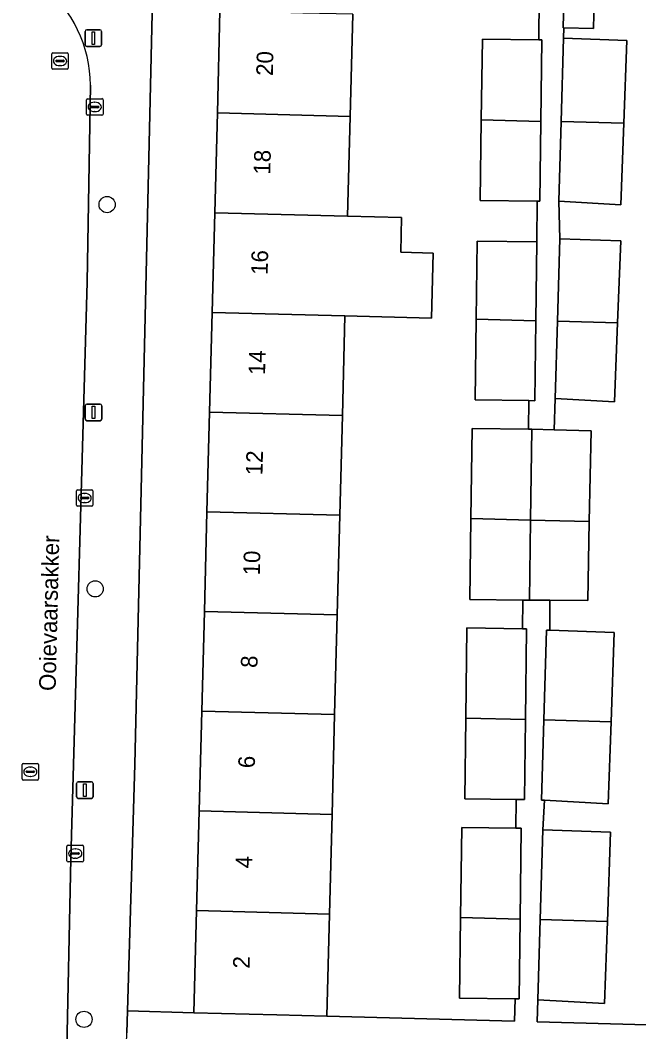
# Model space of a CAD drawing. Extents: x 162026 to 163502, y 387295 to 388169.
# Drawn here: x 162828.2 to 162865.5, y 387805 to 387866 of the extents above; entities that cross this region are included whole.
import ezdxf

# ---------------------------------------------------------------- set-up
doc = ezdxf.new("R2010")
doc.units = 0
for name, color, linetype in [('IMGEO_Boom', 7, 'Continuous'), ('IMGEO_Erf', 7, 'Continuous'), ('IMGEO_Kolk', 7, 'Continuous'), ('IMGEO_Lichtmast', 7, 'Continuous'), ('IMGEO_Openbare_ruimte_label', 7, 'Continuous'), ('IMGEO_Pand', 7, 'Continuous'), ('IMGEO_Pand_nummerreeks', 7, 'Continuous'), ('IMGEO_Rijbaan_lokaal_open', 7, 'Continuous'), ('IMGEO_Rioolput', 7, 'Continuous'), ('IMGEO_Voetpad_open', 7, 'Continuous')]:
    doc.layers.add(name, color=color, linetype=linetype)

msp = doc.modelspace()

# ---------------------------------------------------------------- linework, layer by layer
at = {"layer": 'IMGEO_Boom'}
for centre in [(162833.437, 387854.872), (162832.718, 387831.723), (162832.045, 387805.792)]:
    msp.add_circle(centre, 0.489, dxfattribs=at)
at = {"layer": 'IMGEO_Erf'}
for points in [[(162836.227, 387869.891), (162835.105, 387821.141), (162834.655, 387806.307), (162838.666, 387806.185), (162838.826, 387812.341), (162838.982, 387818.347), (162839.138, 387824.353), (162839.294, 387830.359), (162839.451, 387836.365), (162839.607, 387842.371), (162839.763, 387848.377), (162839.919, 387854.383), (162840.075, 387860.389), (162840.235, 387866.538)], [(162848.235, 387866.33), (162848.075, 387860.181), (162847.919, 387854.175), (162851.174, 387854.09), (162851.12, 387851.996), (162853.065, 387851.946), (162852.964, 387848.034), (162847.763, 387848.169), (162847.607, 387842.163), (162847.451, 387836.157), (162847.294, 387830.151), (162847.138, 387824.145), (162846.982, 387818.139), (162846.826, 387812.133), (162846.666, 387805.977), (162857.978, 387805.675), (162858.014, 387807.023), (162854.664, 387807.065), (162854.725, 387811.928), (162854.794, 387817.354), (162858.051, 387817.312), (162858.073, 387819.038), (162854.976, 387819.077), (162855.037, 387823.94), (162855.106, 387829.366), (162858.455, 387829.323), (162858.477, 387831.049), (162855.289, 387831.089), (162855.35, 387835.952), (162855.419, 387841.378), (162858.813, 387841.334), (162858.835, 387843.06), (162855.601, 387843.101), (162855.662, 387847.964), (162855.722, 387852.671), (162859.311, 387852.625), (162859.342, 387855.07), (162855.913, 387855.113), (162855.974, 387859.976), (162856.036, 387864.833), (162859.447, 387864.789), (162859.452, 387867.358)], [(162862.779, 387867.158), (162862.731, 387865.473), (162860.943, 387865.524), (162860.925, 387864.901), (162864.729, 387864.762), (162864.549, 387859.768), (162864.372, 387854.862), (162860.64, 387855.07), (162860.696, 387852.814), (162864.368, 387852.68), (162864.175, 387847.753), (162863.988, 387842.995), (162860.417, 387843.194), (162860.371, 387841.299), (162862.588, 387841.246), (162862.479, 387835.777), (162862.385, 387831.012), (162860.11, 387831.033), (162860.093, 387829.232), (162863.98, 387829.091), (162863.787, 387823.715), (162863.609, 387818.774), (162859.773, 387818.986), (162859.675, 387817.215), (162863.758, 387817.067), (162863.564, 387811.695), (162863.386, 387806.749), (162859.378, 387806.972), (162859.342, 387805.638), (162870.384, 387805.343)]]:
    msp.add_lwpolyline(points, dxfattribs=at)
at = {"layer": 'IMGEO_Kolk'}
for p, q in [((162832.19, 387860.324), (162832.19, 387861.176)), ((162832.265, 387861.25), (162833.117, 387861.25)), ((162832.678, 387861.03), (162832.703, 387861.03)), ((162833.191, 387861.176), (162833.191, 387860.324)), ((162832.449, 387860.744), (162832.449, 387860.756)), ((162832.887, 387860.707), (162832.489, 387860.707)), ((162832.492, 387860.793), (162832.89, 387860.793)), ((162832.701, 387860.47), (162832.676, 387860.47)), ((162832.933, 387860.756), (162832.933, 387860.744)), ((162833.117, 387860.25), (162832.265, 387860.25)), ((162831.584, 387836.769), (162831.584, 387837.621)), ((162831.659, 387837.695), (162832.511, 387837.695)), ((162831.843, 387837.189), (162831.843, 387837.201)), ((162831.886, 387837.238), (162832.284, 387837.238)), ((162832.072, 387837.475), (162832.097, 387837.475)), ((162832.327, 387837.201), (162832.327, 387837.189)), ((162832.585, 387837.621), (162832.585, 387836.769)), ((162832.511, 387836.695), (162831.659, 387836.695)), ((162832.281, 387837.152), (162831.883, 387837.152)), ((162832.095, 387836.915), (162832.07, 387836.915)), ((162831.016, 387815.35), (162831.016, 387816.202)), ((162831.091, 387816.276), (162831.943, 387816.276)), ((162831.504, 387816.056), (162831.529, 387816.056)), ((162832.017, 387816.202), (162832.017, 387815.35)), ((162831.943, 387815.276), (162831.091, 387815.276)), ((162831.275, 387815.77), (162831.275, 387815.782)), ((162831.713, 387815.733), (162831.315, 387815.733)), ((162831.318, 387815.819), (162831.716, 387815.819)), ((162831.527, 387815.496), (162831.502, 387815.496)), ((162831.759, 387815.782), (162831.759, 387815.77))]:
    msp.add_line(p, q, dxfattribs=at)
for points in [[(162832.19, 387860.324), (162832.19, 387861.176)], [(162832.265, 387861.25), (162833.117, 387861.25)], [(162833.191, 387861.176), (162833.191, 387860.324)], [(162833.117, 387860.25), (162832.265, 387860.25)], [(162831.584, 387836.769), (162831.584, 387837.621)], [(162831.659, 387837.695), (162832.511, 387837.695)], [(162832.585, 387837.621), (162832.585, 387836.769)], [(162832.511, 387836.695), (162831.659, 387836.695)], [(162831.016, 387815.35), (162831.016, 387816.202)], [(162831.091, 387816.276), (162831.943, 387816.276)], [(162832.017, 387816.202), (162832.017, 387815.35)], [(162831.943, 387815.276), (162831.091, 387815.276)]]:
    msp.add_lwpolyline(points, dxfattribs=at)
for centre, radius, start, end in [((162832.267, 387861.174), 0.0765, 91.55205, 178.44795), ((162832.267, 387861.174), 0.0765, 91.55205, 178.44795), ((162833.115, 387861.174), 0.0765, 1.55205, 88.44795), ((162833.115, 387861.174), 0.0765, 1.55205, 88.44795), ((162832.489, 387860.753), 0.0403, 85.87752, 175.75265), ((162832.486, 387860.743), 0.0366, 178.93798, 274.71019), ((162832.89, 387860.75), 0.043, 264.86636, 352.45326), ((162832.894, 387860.755), 0.0386, 1.73085, 96.63898), ((162832.267, 387860.326), 0.0765, 181.55205, 268.44795), ((162832.267, 387860.326), 0.0765, 181.55205, 268.44795), ((162833.115, 387860.326), 0.0765, 271.55205, 358.44795), ((162833.115, 387860.326), 0.0765, 271.55205, 358.44795), ((162831.661, 387837.619), 0.0765, 91.55205, 178.44795), ((162831.661, 387837.619), 0.0765, 91.55205, 178.44795), ((162831.883, 387837.198), 0.0403, 85.87752, 175.75265), ((162831.88, 387837.188), 0.0366, 178.93798, 274.71019), ((162832.284, 387837.195), 0.043, 264.86636, 352.45326), ((162832.288, 387837.2), 0.0386, 1.73085, 96.63898), ((162832.509, 387837.619), 0.0765, 1.55205, 88.44795), ((162832.509, 387837.619), 0.0765, 1.55205, 88.44795), ((162831.661, 387836.771), 0.0765, 181.55205, 268.44795), ((162831.661, 387836.771), 0.0765, 181.55205, 268.44795), ((162832.509, 387836.771), 0.0765, 271.55205, 358.44795), ((162832.509, 387836.771), 0.0765, 271.55205, 358.44795), ((162831.093, 387816.2), 0.0765, 91.55205, 178.44795), ((162831.093, 387816.2), 0.0765, 91.55205, 178.44795), ((162831.941, 387816.2), 0.0765, 1.55205, 88.44795), ((162831.941, 387816.2), 0.0765, 1.55205, 88.44795), ((162831.093, 387815.352), 0.0765, 181.55205, 268.44795), ((162831.093, 387815.352), 0.0765, 181.55205, 268.44795), ((162831.315, 387815.779), 0.0403, 85.87752, 175.75265), ((162831.312, 387815.769), 0.0366, 178.93798, 274.71019), ((162831.716, 387815.776), 0.043, 264.86636, 352.45326), ((162831.72, 387815.781), 0.0386, 1.73085, 96.63898), ((162831.941, 387815.352), 0.0765, 271.55205, 358.44795), ((162831.941, 387815.352), 0.0765, 271.55205, 358.44795)]:
    msp.add_arc(centre, radius, start, end, dxfattribs=at)
for centre, major_axis, ratio, start_param, end_param in [((162832.677, 387860.75), (-0.387, 0.002), 0.722429, 4.712389, 7.853982), ((162832.702, 387860.75), (-0.39, 0.002), 0.717154, 1.570796, 4.712389), ((162832.071, 387837.195), (-0.387, 0.002), 0.722429, 4.712389, 7.853982), ((162832.096, 387837.195), (-0.39, 0.002), 0.717154, 1.570796, 4.712389), ((162831.503, 387815.776), (-0.387, 0.002), 0.722429, 4.712389, 7.853982), ((162831.528, 387815.776), (-0.39, 0.002), 0.717154, 1.570796, 4.712389)]:
    msp.add_ellipse(centre, major_axis=major_axis, ratio=ratio, start_param=start_param, end_param=end_param, dxfattribs=at)
at = {"layer": 'IMGEO_Lichtmast'}
for p, q in [((162832.109, 387864.496), (162832.109, 387865.296)), ((162832.109, 387865.296), (162832.109, 387864.496)), ((162832.209, 387865.396), (162832.999, 387865.396)), ((162832.999, 387865.396), (162832.209, 387865.396)), ((162833.099, 387865.296), (162833.099, 387864.496)), ((162833.099, 387864.496), (162833.099, 387865.296)), ((162832.999, 387864.396), (162832.209, 387864.396)), ((162832.209, 387864.396), (162832.999, 387864.396)), ((162832.122, 387841.954), (162832.122, 387842.754)), ((162832.122, 387842.754), (162832.122, 387841.954)), ((162832.222, 387842.854), (162833.012, 387842.854)), ((162833.012, 387842.854), (162832.222, 387842.854)), ((162833.112, 387842.754), (162833.112, 387841.954)), ((162833.112, 387841.954), (162833.112, 387842.754)), ((162833.012, 387841.854), (162832.222, 387841.854)), ((162832.222, 387841.854), (162833.012, 387841.854)), ((162831.601, 387819.2), (162831.601, 387820)), ((162831.601, 387820), (162831.601, 387819.2)), ((162831.701, 387820.1), (162832.491, 387820.1)), ((162832.491, 387820.1), (162831.701, 387820.1)), ((162832.591, 387820), (162832.591, 387819.2)), ((162832.591, 387819.2), (162832.591, 387820)), ((162832.491, 387819.1), (162831.701, 387819.1)), ((162831.701, 387819.1), (162832.491, 387819.1))]:
    msp.add_line(p, q, dxfattribs=at)
for points in [[(162832.529, 387865.271), (162832.679, 387865.271), (162832.679, 387864.521), (162832.529, 387864.521), (162832.529, 387865.271)], [(162832.542, 387842.729), (162832.692, 387842.729), (162832.692, 387841.979), (162832.542, 387841.979), (162832.542, 387842.729)], [(162832.021, 387819.975), (162832.171, 387819.975), (162832.171, 387819.225), (162832.021, 387819.225), (162832.021, 387819.975)]]:
    msp.add_lwpolyline(points, dxfattribs=at)
for centre, start, end in [((162832.209, 387865.296), 90, 180), ((162832.209, 387865.296), 90, 180), ((162832.999, 387865.296), 0, 90), ((162832.999, 387865.296), 360, 90), ((162832.209, 387864.496), 180, 270), ((162832.209, 387864.496), 180, 270), ((162832.999, 387864.496), 270, 0), ((162832.999, 387864.496), 270, 0), ((162832.222, 387842.754), 90, 180), ((162832.222, 387842.754), 90, 180), ((162833.012, 387842.754), 0, 90), ((162833.012, 387842.754), 360, 90), ((162832.222, 387841.954), 180, 270), ((162832.222, 387841.954), 180, 270), ((162833.012, 387841.954), 270, 0), ((162833.012, 387841.954), 270, 0), ((162831.701, 387820), 90, 180), ((162831.701, 387820), 90, 180), ((162832.491, 387820), 0, 90), ((162832.491, 387820), 360, 90), ((162831.701, 387819.2), 180, 270), ((162831.701, 387819.2), 180, 270), ((162832.491, 387819.2), 270, 0), ((162832.491, 387819.2), 270, 0)]:
    msp.add_arc(centre, 0.1, start, end, dxfattribs=at)
at = {"layer": 'IMGEO_Pand'}
for points in [[(162862.779, 387867.158), (162862.783, 387867.312), (162860.954, 387867.364), (162860.949, 387867.195), (162860.902, 387865.525), (162860.943, 387865.524), (162862.731, 387865.473)], [(162848.075, 387860.181), (162848.235, 387866.33), (162845.234, 387866.408), (162840.235, 387866.538), (162840.075, 387860.389)], [(162859.447, 387864.789), (162856.036, 387864.833), (162855.974, 387859.976), (162859.563, 387859.882), (162859.625, 387864.787)], [(162860.925, 387864.901), (162860.779, 387859.875), (162864.549, 387859.768), (162864.729, 387864.762)], [(162847.919, 387854.175), (162848.075, 387860.181), (162840.075, 387860.389), (162839.919, 387854.383)], [(162859.563, 387859.882), (162855.974, 387859.976), (162855.913, 387855.113), (162859.342, 387855.07), (162859.502, 387855.068)], [(162864.549, 387859.768), (162860.779, 387859.875), (162860.64, 387855.07), (162864.372, 387854.862)], [(162852.964, 387848.034), (162853.065, 387851.946), (162851.12, 387851.996), (162851.174, 387854.09), (162847.919, 387854.175), (162839.919, 387854.383), (162839.763, 387848.377), (162847.763, 387848.169)], [(162859.311, 387852.625), (162855.722, 387852.671), (162855.662, 387847.964), (162859.251, 387847.87)], [(162860.696, 387852.814), (162860.553, 387847.856), (162864.175, 387847.753), (162864.368, 387852.68)], [(162839.763, 387848.377), (162839.607, 387842.371), (162847.607, 387842.163), (162847.763, 387848.169)], [(162859.251, 387847.87), (162855.662, 387847.964), (162855.601, 387843.101), (162858.835, 387843.06), (162859.19, 387843.056)], [(162864.175, 387847.753), (162860.553, 387847.856), (162860.417, 387843.194), (162863.988, 387842.995)], [(162839.607, 387842.371), (162839.451, 387836.365), (162847.451, 387836.157), (162847.607, 387842.163)], [(162859.008, 387841.332), (162858.813, 387841.334), (162855.419, 387841.378), (162855.35, 387835.952), (162858.939, 387835.858)], [(162862.588, 387841.246), (162860.371, 387841.299), (162859.008, 387841.332), (162858.939, 387835.858), (162862.479, 387835.777)], [(162847.294, 387830.151), (162847.451, 387836.157), (162839.451, 387836.365), (162839.294, 387830.359)], [(162858.939, 387835.858), (162855.35, 387835.952), (162855.289, 387831.089), (162858.477, 387831.049), (162858.878, 387831.044)], [(162862.479, 387835.777), (162858.939, 387835.858), (162858.878, 387831.044), (162860.11, 387831.033), (162862.385, 387831.012)], [(162839.294, 387830.359), (162839.138, 387824.353), (162847.138, 387824.145), (162847.294, 387830.151)], [(162858.695, 387829.32), (162858.455, 387829.323), (162855.106, 387829.366), (162855.037, 387823.94), (162858.626, 387823.846)], [(162863.98, 387829.091), (162860.093, 387829.232), (162859.898, 387829.239), (162859.741, 387823.83), (162863.787, 387823.715)], [(162839.138, 387824.353), (162838.982, 387818.347), (162846.982, 387818.139), (162847.138, 387824.145)], [(162858.626, 387823.846), (162855.037, 387823.94), (162854.976, 387819.077), (162858.073, 387819.038), (162858.565, 387819.032)], [(162863.787, 387823.715), (162859.741, 387823.83), (162859.601, 387818.996), (162859.773, 387818.986), (162863.609, 387818.774)], [(162838.982, 387818.347), (162838.826, 387812.341), (162846.826, 387812.133), (162846.982, 387818.139)], [(162858.383, 387817.308), (162858.051, 387817.312), (162854.794, 387817.354), (162854.725, 387811.928), (162858.314, 387811.834)], [(162863.564, 387811.695), (162863.758, 387817.067), (162859.675, 387817.215), (162859.519, 387811.81)], [(162838.826, 387812.341), (162838.666, 387806.185), (162843.665, 387806.055), (162846.666, 387805.977), (162846.826, 387812.133)], [(162858.314, 387811.834), (162854.725, 387811.928), (162854.664, 387807.065), (162858.014, 387807.023), (162858.253, 387807.02)], [(162859.519, 387811.81), (162859.378, 387806.972), (162863.386, 387806.749), (162863.564, 387811.695)]]:
    msp.add_lwpolyline(points, close=True, dxfattribs=at)
at = {"layer": 'IMGEO_Rijbaan_lokaal_open'}
msp.add_lwpolyline([(162824.162, 387812.394), (162823.116, 387772.248), (162830.153, 387772.067), (162830.333, 387779.978), (162830.381, 387782.097), (162830.877, 387799.351), (162830.985, 387803.099), (162831.258, 387815.47), (162832.238, 387850.188), (162832.432, 387862.066)], dxfattribs=at)
msp.add_arc((162824.625, 387862.019), 7.807, 0.34482, 51.0213, dxfattribs=at)
at = {"layer": 'IMGEO_Rioolput'}
for p, q in [((162830.174, 387864.019), (162831.026, 387864.019)), ((162830.099, 387863.093), (162830.099, 387863.945)), ((162830.358, 387863.513), (162830.358, 387863.525)), ((162830.796, 387863.476), (162830.398, 387863.476)), ((162830.401, 387863.562), (162830.799, 387863.562)), ((162830.587, 387863.799), (162830.612, 387863.799)), ((162830.842, 387863.525), (162830.842, 387863.513)), ((162831.1, 387863.945), (162831.1, 387863.093)), ((162831.026, 387863.019), (162830.174, 387863.019)), ((162830.61, 387863.239), (162830.585, 387863.239)), ((162828.311, 387820.281), (162828.311, 387821.133)), ((162828.386, 387821.207), (162829.238, 387821.207)), ((162828.613, 387820.75), (162829.011, 387820.75)), ((162828.799, 387820.987), (162828.824, 387820.987)), ((162829.312, 387821.133), (162829.312, 387820.281)), ((162829.238, 387820.207), (162828.386, 387820.207)), ((162828.57, 387820.701), (162828.57, 387820.713)), ((162829.008, 387820.664), (162828.61, 387820.664)), ((162828.822, 387820.427), (162828.797, 387820.427)), ((162829.054, 387820.713), (162829.054, 387820.701))]:
    msp.add_line(p, q, dxfattribs=at)
for points in [[(162830.174, 387864.019), (162831.026, 387864.019)], [(162830.099, 387863.093), (162830.099, 387863.945)], [(162831.1, 387863.945), (162831.1, 387863.093)], [(162831.026, 387863.019), (162830.174, 387863.019)], [(162828.311, 387820.281), (162828.311, 387821.133)], [(162828.386, 387821.207), (162829.238, 387821.207)], [(162829.312, 387821.133), (162829.312, 387820.281)], [(162829.238, 387820.207), (162828.386, 387820.207)]]:
    msp.add_lwpolyline(points, dxfattribs=at)
for centre, radius, start, end in [((162830.176, 387863.943), 0.0765, 91.55205, 178.44795), ((162830.176, 387863.943), 0.0765, 91.55205, 178.44795), ((162831.024, 387863.943), 0.0765, 1.55205, 88.44795), ((162831.024, 387863.943), 0.0765, 1.55205, 88.44795), ((162830.398, 387863.522), 0.0403, 85.87752, 175.75265), ((162830.395, 387863.512), 0.0366, 178.93798, 274.71019), ((162830.799, 387863.519), 0.043, 264.86636, 352.45326), ((162830.803, 387863.524), 0.0386, 1.73085, 96.63898), ((162830.176, 387863.095), 0.0765, 181.55205, 268.44795), ((162830.176, 387863.095), 0.0765, 181.55205, 268.44795), ((162831.024, 387863.095), 0.0765, 271.55205, 358.44795), ((162831.024, 387863.095), 0.0765, 271.55205, 358.44795), ((162828.388, 387821.131), 0.0765, 91.55205, 178.44795), ((162828.388, 387821.131), 0.0765, 91.55205, 178.44795), ((162828.61, 387820.71), 0.0403, 85.87752, 175.75265), ((162829.015, 387820.712), 0.0386, 1.73085, 96.63898), ((162829.236, 387821.131), 0.0765, 1.55205, 88.44795), ((162829.236, 387821.131), 0.0765, 1.55205, 88.44795), ((162828.388, 387820.283), 0.0765, 181.55205, 268.44795), ((162828.388, 387820.283), 0.0765, 181.55205, 268.44795), ((162828.607, 387820.7), 0.0366, 178.93798, 274.71019), ((162829.011, 387820.707), 0.043, 264.86636, 352.45326), ((162829.236, 387820.283), 0.0765, 271.55205, 358.44795), ((162829.236, 387820.283), 0.0765, 271.55205, 358.44795)]:
    msp.add_arc(centre, radius, start, end, dxfattribs=at)
for centre, major_axis, ratio, start_param, end_param in [((162830.586, 387863.519), (-0.387, 0.002), 0.722429, 4.712389, 7.853982), ((162830.611, 387863.519), (-0.39, 0.002), 0.717154, 1.570796, 4.712389), ((162828.798, 387820.707), (-0.387, 0.002), 0.722429, 4.712389, 7.853982), ((162828.823, 387820.707), (-0.39, 0.002), 0.717154, 1.570796, 4.712389)]:
    msp.add_ellipse(centre, major_axis=major_axis, ratio=ratio, start_param=start_param, end_param=end_param, dxfattribs=at)
at = {"layer": 'IMGEO_Voetpad_open'}
for points in [[(162832.432, 387862.066), (162832.238, 387850.188), (162831.258, 387815.47), (162830.985, 387803.099), (162831.485, 387803.085), (162831.377, 387799.337), (162830.877, 387799.351), (162830.381, 387782.097), (162830.333, 387779.978), (162833.854, 387779.874), (162834.615, 387804.987), (162834.655, 387806.307), (162835.105, 387821.141), (162836.227, 387869.891)], [(162870.384, 387805.343), (162859.342, 387805.638), (162859.378, 387806.972), (162859.519, 387811.81), (162859.675, 387817.215), (162859.773, 387818.986), (162859.601, 387818.996), (162859.741, 387823.83), (162859.898, 387829.239), (162860.093, 387829.232), (162860.11, 387831.033), (162858.878, 387831.044), (162858.477, 387831.049), (162858.455, 387829.323), (162858.695, 387829.32), (162858.626, 387823.846), (162858.565, 387819.032), (162858.073, 387819.038), (162858.051, 387817.312), (162858.383, 387817.308), (162858.314, 387811.834), (162858.253, 387807.02), (162858.014, 387807.023), (162857.978, 387805.675), (162846.666, 387805.977), (162843.665, 387806.055), (162838.666, 387806.185), (162834.655, 387806.307), (162834.615, 387804.987)]]:
    msp.add_lwpolyline(points, dxfattribs=at)
msp.add_lwpolyline([(162860.64, 387855.07), (162860.779, 387859.875), (162860.925, 387864.901), (162860.943, 387865.524), (162860.902, 387865.525), (162860.949, 387867.195), (162859.452, 387867.358), (162859.447, 387864.789), (162859.625, 387864.787), (162859.563, 387859.882), (162859.502, 387855.068), (162859.342, 387855.07), (162859.311, 387852.625), (162859.251, 387847.87), (162859.19, 387843.056), (162858.835, 387843.06), (162858.813, 387841.334), (162859.008, 387841.332), (162860.371, 387841.299), (162860.417, 387843.194), (162860.553, 387847.856), (162860.696, 387852.814)], close=True, dxfattribs=at)
msp.add_arc((162824.625, 387862.019), 7.807, 0.34482, 51.0213, dxfattribs=at)

# ---------------------------------------------------------------- texts
at = {"layer": 'IMGEO_Openbare_ruimte_label'}
msp.add_text('Ooievaarsakker', height=1, rotation=88.62517, dxfattribs=at).set_placement((162830.334, 387825.563))
at = {"layer": 'IMGEO_Pand_nummerreeks'}
for s, p in [('20', (162843.415, 387862.612)), ('18', (162843.26, 387856.668)), ('16', (162843.103, 387850.629)), ('14', (162842.946, 387844.594)), ('12', (162842.789, 387838.556)), ('10', (162842.632, 387832.526)), ('8', (162842.487, 387826.952)), ('6', (162842.33, 387820.913)), ('4', (162842.173, 387814.878)), ('2', (162842.016, 387808.84))]:
    msp.add_text(s, height=1, rotation=88.51081, dxfattribs=at).set_placement(p)

doc.saveas('drawing.dxf')
